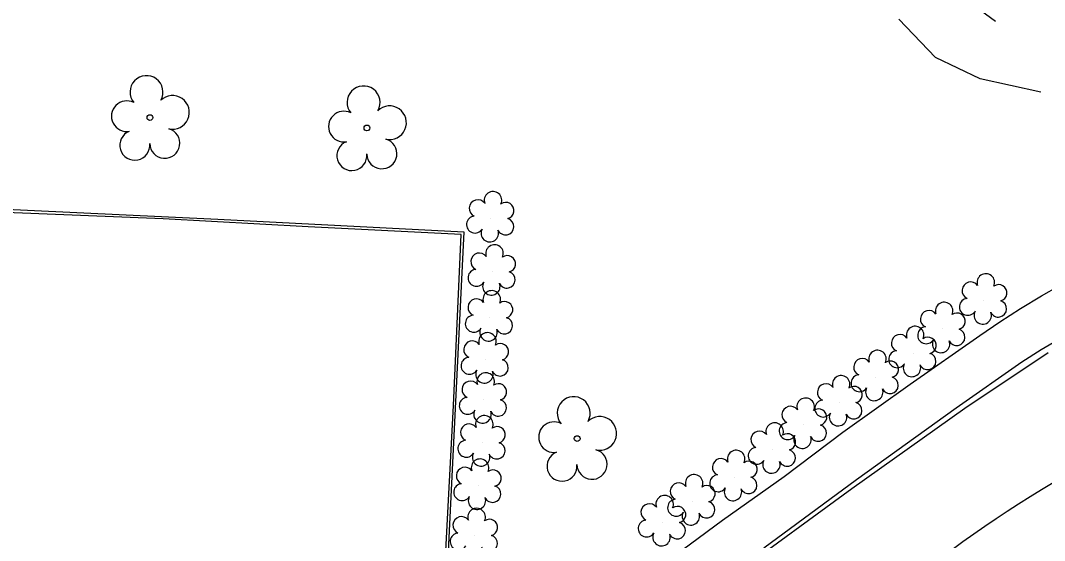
# Model space of a CAD drawing. Extents: x 1611576 to 1617186, y 899279 to 905462.
# Drawn here: x 1616477.4 to 1616592.9, y 903776.7 to 903835.4 of the extents above; entities that cross this region are included whole.
import ezdxf

# ---------------------------------------------------------------- set-up
doc = ezdxf.new("R2010")
doc.units = 0
for name, color, linetype in [('Exist Other Culture Area Outline', 7, 'Continuous'), ('Exist Other Culture Fence Line', 7, 'Continuous'), ('Exist Right of Way Line', 7, 'Continuous'), ('Exist Roads Curbs', 7, 'Continuous'), ('Exist Vegetation Hedge Row', 7, 'Continuous'), ('Exist Vegetation Shrub CELL', 7, 'Continuous'), ('Exist Vegetation Tree CELL', 7, 'Continuous')]:
    doc.layers.add(name, color=color, linetype=linetype)

msp = doc.modelspace()

# ---------------------------------------------------------------- linework, layer by layer
at = {"layer": 'Exist Other Culture Area Outline'}
for points in [[(1616525.32, 903774.82), (1616526.23, 903791.92), (1616527.07, 903811.25), (1616509.83, 903812.09), (1616493.48, 903812.99), (1616475.73, 903813.71)], [(1616556.56, 903778.98), (1616563.51, 903783.91), (1616570.11, 903788.92), (1616577.73, 903794.36), (1616585.56, 903799.83), (1616587.84, 903801.39), (1616590.17, 903802.89), (1616592.54, 903804.32), (1616594.53, 903805.46)], [(1616550.21, 903774.27), (1616556.56, 903778.98)]]:
    msp.add_lwpolyline(points, dxfattribs=at)
at = {"layer": 'Exist Other Culture Fence Line'}
for points in [[(1616454.29, 903769.12), (1616455.71, 903794.54), (1616456.66, 903815.01), (1616499.62, 903812.98), (1616527.37, 903811.53), (1616525.52, 903773.96)], [(1616603.57, 903781.29), (1616601.48, 903780.24), (1616595.82, 903777.08), (1616583.88, 903768.44), (1616578.14, 903764.24), (1616569.11, 903757.44), (1616557.85, 903772.87), (1616571.14, 903782.55), (1616583.88, 903791.62), (1616593.27, 903797.92)]]:
    msp.add_lwpolyline(points, dxfattribs=at)
at = {"layer": 'Exist Right of Way Line'}
msp.add_arc((1616663.2, 903666.62), 135.67, 110.4, 151.6333, dxfattribs=at)
at = {"layer": 'Exist Roads Curbs'}
msp.add_lwpolyline([(1616561.2, 903775.85), (1616571.66, 903783.57), (1616582.9, 903791.68), (1616590.3, 903796.85), (1616592.5, 903798.25), (1616594.74, 903799.58), (1616596.34, 903800.47)], dxfattribs=at)
at = {"layer": 'Exist Vegetation Hedge Row'}
for points in [[(1616582.4, 903838.98), (1616587.33, 903835.33)], [(1616592.46, 903827.32), (1616585.61, 903828.82), (1616580.58, 903831.2), (1616576.43, 903835.55)]]:
    msp.add_lwpolyline(points, dxfattribs=at)
at = {"layer": 'Exist Vegetation Shrub CELL'}
for p, q in [((1616530.44, 903813.06), (1616530.44, 903813.06)), ((1616530.61, 903807.05), (1616530.61, 903807.05)), ((1616586.02, 903803.78), (1616586.02, 903803.78)), ((1616530.3, 903801.87), (1616530.3, 903801.87)), ((1616581.33, 903800.57), (1616581.33, 903800.57)), ((1616578.05, 903797.85), (1616578.05, 903797.85)), ((1616529.82, 903797.13), (1616529.82, 903797.13)), ((1616573.8, 903795.15), (1616573.8, 903795.15)), ((1616529.62, 903792.6), (1616529.62, 903792.6)), ((1616569.71, 903792.29), (1616569.71, 903792.29)), ((1616565.7, 903789.75), (1616565.7, 903789.75)), ((1616529.46, 903787.77), (1616529.46, 903787.77)), ((1616562.2, 903786.95), (1616562.2, 903786.95)), ((1616528.99, 903782.87), (1616528.99, 903782.87)), ((1616557.86, 903783.86), (1616557.86, 903783.86)), ((1616553.12, 903781.11), (1616553.12, 903781.11)), ((1616549.8, 903778.75), (1616549.8, 903778.75)), ((1616528.59, 903777.3), (1616528.59, 903777.3))]:
    msp.add_line(p, q, dxfattribs=at)
for centre, radius, start, end in [((1616528.96, 903814.19), 0.968, 35.8908, 245.4216), ((1616530.67, 903815.1), 0.99, 334.8391, 200.4717), ((1616532.11, 903813.93), 0.929, 284.4567, 126.0861), ((1616528.64, 903812.36), 0.955, 95.1099, 327.9534), ((1616532.08, 903812.13), 0.937, 204.9913, 73.4601), ((1616530.31, 903811.38), 0.984, 151.2797, 21.387), ((1616530.84, 903809.09), 0.99, 334.8391, 200.4717), ((1616529.13, 903808.18), 0.968, 35.8908, 245.4216), ((1616532.28, 903807.92), 0.929, 284.4567, 126.0861), ((1616528.81, 903806.35), 0.955, 95.1099, 327.9534), ((1616532.24, 903806.12), 0.937, 204.9913, 73.4601), ((1616586.25, 903805.82), 0.99, 334.8391, 200.4717), ((1616530.48, 903805.37), 0.984, 151.2797, 21.387), ((1616530.53, 903803.91), 0.99, 334.8391, 200.4717), ((1616584.54, 903804.91), 0.968, 35.8908, 245.4216), ((1616587.7, 903804.65), 0.929, 284.4567, 126.0861), ((1616528.82, 903803), 0.968, 35.8908, 245.4216), ((1616531.97, 903802.74), 0.929, 284.4567, 126.0861), ((1616584.22, 903803.07), 0.955, 95.1099, 327.9534), ((1616587.66, 903802.85), 0.937, 204.9913, 73.4601), ((1616579.84, 903801.69), 0.968, 35.8908, 245.4216), ((1616581.55, 903802.61), 0.99, 334.8391, 200.4717), ((1616585.9, 903802.1), 0.984, 151.2797, 21.387), ((1616528.5, 903801.17), 0.955, 95.1099, 327.9534), ((1616531.94, 903800.95), 0.937, 204.9913, 73.4601), ((1616583, 903801.44), 0.929, 284.4567, 126.0861), ((1616530.05, 903799.17), 0.99, 334.8391, 200.4717), ((1616530.17, 903800.19), 0.984, 151.2797, 21.387), ((1616578.28, 903799.89), 0.99, 334.8391, 200.4717), ((1616579.52, 903799.86), 0.955, 95.1099, 327.9534), ((1616582.96, 903799.64), 0.937, 204.9913, 73.4601), ((1616528.34, 903798.26), 0.968, 35.8908, 245.4216), ((1616576.57, 903798.98), 0.968, 35.8908, 245.4216), ((1616579.72, 903798.72), 0.929, 284.4567, 126.0861), ((1616581.2, 903798.88), 0.984, 151.2797, 21.387), ((1616531.5, 903798), 0.929, 284.4567, 126.0861), ((1616574.03, 903797.19), 0.99, 334.8391, 200.4717), ((1616576.25, 903797.15), 0.955, 95.1099, 327.9534), ((1616528.02, 903796.42), 0.955, 95.1099, 327.9534), ((1616531.46, 903796.2), 0.937, 204.9913, 73.4601), ((1616572.32, 903796.27), 0.968, 35.8908, 245.4216), ((1616575.47, 903796.02), 0.929, 284.4567, 126.0861), ((1616579.69, 903796.92), 0.937, 204.9913, 73.4601), ((1616529.7, 903795.45), 0.984, 151.2797, 21.387), ((1616529.85, 903794.64), 0.99, 334.8391, 200.4717), ((1616577.92, 903796.17), 0.984, 151.2797, 21.387), ((1616528.14, 903793.73), 0.968, 35.8908, 245.4216), ((1616531.29, 903793.47), 0.929, 284.4567, 126.0861), ((1616568.22, 903793.42), 0.968, 35.8908, 245.4216), ((1616569.93, 903794.33), 0.99, 334.8391, 200.4717), ((1616572, 903794.44), 0.955, 95.1099, 327.9534), ((1616575.44, 903794.22), 0.937, 204.9913, 73.4601), ((1616571.38, 903793.16), 0.929, 284.4567, 126.0861), ((1616573.67, 903793.46), 0.984, 151.2797, 21.387), ((1616527.82, 903791.9), 0.955, 95.1099, 327.9534), ((1616531.26, 903791.67), 0.937, 204.9913, 73.4601), ((1616565.93, 903791.79), 0.99, 334.8391, 200.4717), ((1616567.91, 903791.59), 0.955, 95.1099, 327.9534), ((1616571.34, 903791.36), 0.937, 204.9913, 73.4601), ((1616529.49, 903790.92), 0.984, 151.2797, 21.387), ((1616564.22, 903790.88), 0.968, 35.8908, 245.4216), ((1616567.38, 903790.62), 0.929, 284.4567, 126.0861), ((1616569.58, 903790.61), 0.984, 151.2797, 21.387), ((1616527.97, 903788.89), 0.968, 35.8908, 245.4216), ((1616529.69, 903789.81), 0.99, 334.8391, 200.4717), ((1616562.43, 903788.99), 0.99, 334.8391, 200.4717), ((1616563.9, 903789.05), 0.955, 95.1099, 327.9534), ((1616531.13, 903788.63), 0.929, 284.4567, 126.0861), ((1616560.72, 903788.08), 0.968, 35.8908, 245.4216), ((1616563.87, 903787.82), 0.929, 284.4567, 126.0861), ((1616567.34, 903788.83), 0.937, 204.9913, 73.4601), ((1616527.66, 903787.06), 0.955, 95.1099, 327.9534), ((1616531.09, 903786.84), 0.937, 204.9913, 73.4601), ((1616565.57, 903788.07), 0.984, 151.2797, 21.387), ((1616529.33, 903786.08), 0.984, 151.2797, 21.387), ((1616558.09, 903785.9), 0.99, 334.8391, 200.4717), ((1616560.4, 903786.25), 0.955, 95.1099, 327.9534), ((1616563.84, 903786.02), 0.937, 204.9913, 73.4601), ((1616529.21, 903784.91), 0.99, 334.8391, 200.4717), ((1616556.38, 903784.98), 0.968, 35.8908, 245.4216), ((1616559.53, 903784.73), 0.929, 284.4567, 126.0861), ((1616562.07, 903785.27), 0.984, 151.2797, 21.387), ((1616527.5, 903783.99), 0.968, 35.8908, 245.4216), ((1616530.66, 903783.73), 0.929, 284.4567, 126.0861), ((1616553.35, 903783.15), 0.99, 334.8391, 200.4717), ((1616556.06, 903783.15), 0.955, 95.1099, 327.9534), ((1616527.19, 903782.16), 0.955, 95.1099, 327.9534), ((1616530.62, 903781.94), 0.937, 204.9913, 73.4601), ((1616551.63, 903782.23), 0.968, 35.8908, 245.4216), ((1616554.79, 903781.98), 0.929, 284.4567, 126.0861), ((1616559.5, 903782.93), 0.937, 204.9913, 73.4601), ((1616550.03, 903780.79), 0.99, 334.8391, 200.4717), ((1616557.73, 903782.17), 0.984, 151.2797, 21.387), ((1616528.86, 903781.18), 0.984, 151.2797, 21.387), ((1616548.32, 903779.88), 0.968, 35.8908, 245.4216), ((1616551.32, 903780.4), 0.955, 95.1099, 327.9534), ((1616551.48, 903779.62), 0.929, 284.4567, 126.0861), ((1616554.75, 903780.18), 0.937, 204.9913, 73.4601), ((1616527.11, 903778.42), 0.968, 35.8908, 245.4216), ((1616528.82, 903779.34), 0.99, 334.8391, 200.4717), ((1616552.99, 903779.42), 0.984, 151.2797, 21.387), ((1616530.26, 903778.17), 0.929, 284.4567, 126.0861), ((1616548, 903778.05), 0.955, 95.1099, 327.9534), ((1616551.44, 903777.82), 0.937, 204.9913, 73.4601), ((1616526.79, 903776.59), 0.955, 95.1099, 327.9534), ((1616530.23, 903776.37), 0.937, 204.9913, 73.4601), ((1616549.68, 903777.07), 0.984, 151.2797, 21.387)]:
    msp.add_arc(centre, radius, start, end, dxfattribs=at)
at = {"layer": 'Exist Vegetation Tree CELL'}
for p, q in [((1616491.98, 903824.43), (1616491.98, 903824.43)), ((1616516.45, 903823.26), (1616516.45, 903823.26)), ((1616540.16, 903788.2), (1616540.16, 903788.2))]:
    msp.add_line(p, q, dxfattribs=at)
for centre in [(1616491.98, 903824.43), (1616516.45, 903823.26), (1616540.16, 903788.2)]:
    msp.add_circle(centre, 0.326, dxfattribs=at)
for centre, radius, start, end in [((1616491.59, 903827.31), 1.86, 330.1651, 219.7134), ((1616516.07, 903826.14), 1.86, 330.1651, 219.7134), ((1616494.52, 903825.02), 1.9, 257.1011, 134.1999), ((1616489.37, 903824.59), 1.73, 62.6636, 279.3457), ((1616519, 903823.85), 1.9, 257.1011, 134.1999), ((1616513.85, 903823.42), 1.73, 62.6636, 279.3457), ((1616490.27, 903821.31), 1.69, 111.5671, 6.231), ((1616493.65, 903821.54), 1.7, 181.2822, 74.56), ((1616514.75, 903820.14), 1.69, 111.5671, 6.231), ((1616518.13, 903820.36), 1.7, 181.2822, 74.56), ((1616539.77, 903791.07), 1.86, 330.1651, 219.7134), ((1616537.55, 903788.36), 1.73, 62.6636, 279.3457), ((1616542.71, 903788.79), 1.9, 257.1011, 134.1999), ((1616538.45, 903785.08), 1.69, 111.5671, 6.231), ((1616541.83, 903785.3), 1.7, 181.2822, 74.56)]:
    msp.add_arc(centre, radius, start, end, dxfattribs=at)

doc.saveas('drawing.dxf')
